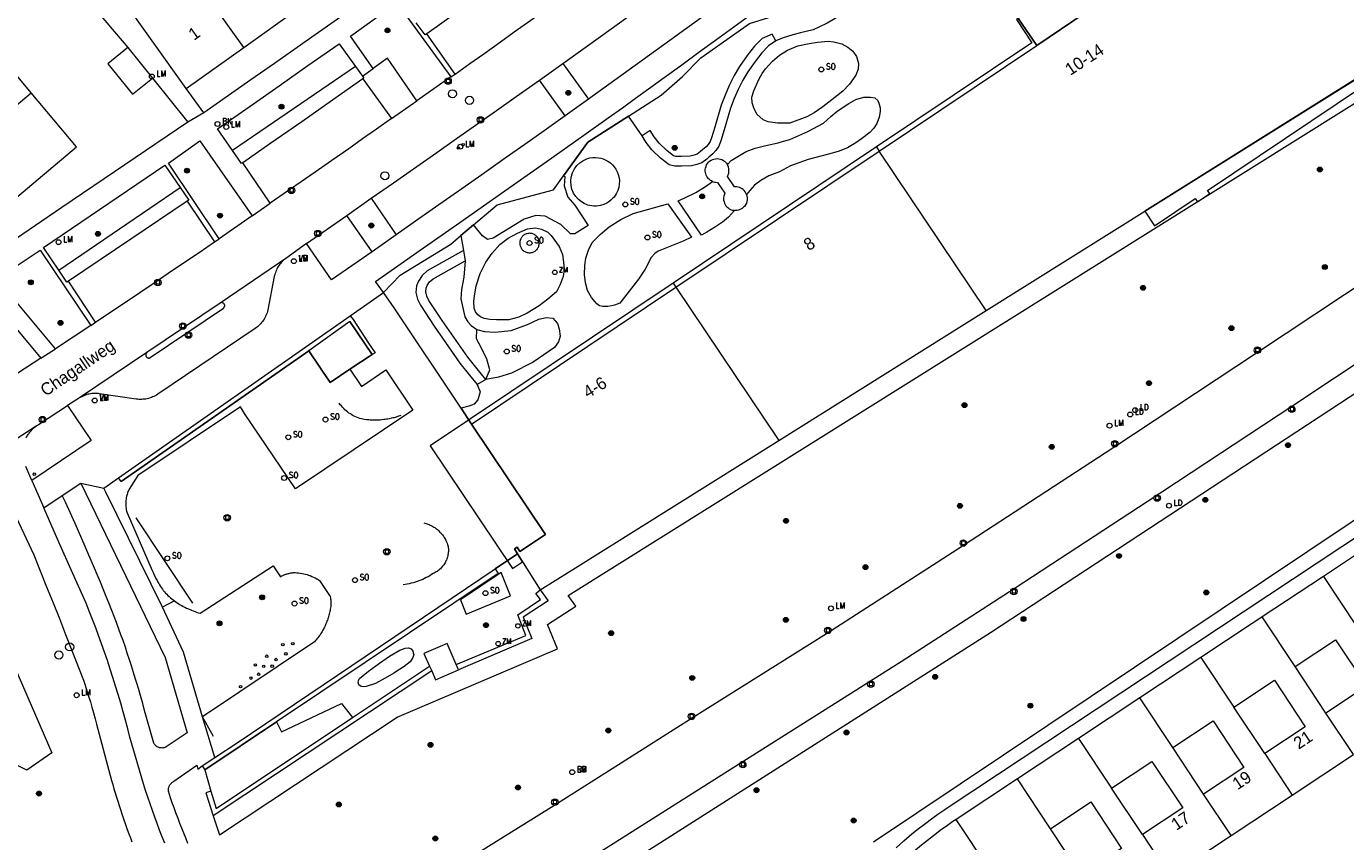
# Model space of a CAD drawing. Header units: metres. Extents: x 138165 to 154469, y 480134 to 494189.
# Tile 594 of 656: x 146830 to 146965, y 487173 to 487257. Entities that reach past the tile are written whole.
import ezdxf

# ---------------------------------------------------------------- set-up
doc = ezdxf.new("R2010")
doc.units = ezdxf.units.M
doc.header["$LTSCALE"] = 0.001
doc.header["$MEASUREMENT"] = 0
for name, color, linetype, lineweight in [('Level 5', 7, 'Continuous', 0), ('TOP-L-terrein schutting raster hek leuning', 7, 'Continuous', 0), ('TOP-L-topo objecten punt', 7, 'Continuous', 0), ('TOP-L-topo objecten vlak', 7, 'Continuous', 0), ('TOP-T-topo huisnummering naamgeving', 7, 'Continuous', 0), ('TOP-V-verharding beton', 7, 'Continuous', 0)]:
    doc.layers.add(name, color=color, linetype=linetype, lineweight=lineweight)
doc.styles.add('Style-INTL_ISO', font='INTL_ISO.shx')
doc.styles.add('Style-STANDARD', font='STANDARD.shx')

# ---------------------------------------------------------------- blocks, each defined once
blk = doc.blocks.new('24')
at = {"layer": 'TOP-L-topo objecten punt', "color": 7, "linetype": 'Continuous', "lineweight": 0}
for radius in [0.025, 0.0182, 0.0115, 0.005]:
    blk.add_circle((0, 0), radius, dxfattribs=at)
blk = doc.blocks.new('129')
at = {"layer": 'TOP-L-topo objecten punt', "color": 7, "linetype": 'Continuous', "lineweight": 0}
blk.add_circle((0, 0), 0.025, dxfattribs=at)
at = {"layer": 'TOP-L-topo objecten punt', "color": 7, "linetype": 'Continuous', "lineweight": 0, "style": 'Style-STANDARD'}
blk.add_text('SO', height=0.06, dxfattribs=at).set_placement((0.0483, 0))
blk = doc.blocks.new('304')
at = {"layer": 'TOP-L-topo objecten punt', "color": 7, "linetype": 'Continuous', "lineweight": 0}
blk.add_circle((0, 0), 0.0225, dxfattribs=at)
at = {"layer": 'TOP-L-topo objecten punt', "color": 7, "linetype": 'Continuous', "lineweight": 0, "style": 'Style-STANDARD'}
blk.add_text('ZM', height=0.054, dxfattribs=at).set_placement((0.043, 0))
blk = doc.blocks.new('39')
at = {"layer": 'TOP-L-topo objecten punt', "color": 7, "linetype": 'Continuous', "lineweight": 0}
for p, q in [((0.0175, 0.0175), (-0.0175, 0.0175)), ((-0.0175, 0.0175), (-0.0175, -0.0175)), ((0.0175, 0.0175), (0.0175, -0.0175)), ((0.0175, -0.0175), (-0.0175, -0.0175))]:
    blk.add_line(p, q, dxfattribs=at)
blk.add_circle((0, 0), 0.0332, dxfattribs=at)
blk = doc.blocks.new('121')
at = {"layer": 'TOP-L-topo objecten punt', "color": 7, "linetype": 'Continuous', "lineweight": 0}
blk.add_circle((0, 0), 0.025, dxfattribs=at)
at = {"layer": 'TOP-L-topo objecten punt', "color": 7, "linetype": 'Continuous', "lineweight": 0, "style": 'Style-STANDARD'}
blk.add_text('LD', height=0.06, dxfattribs=at).set_placement((0.0483, 0))
blk = doc.blocks.new('*U13')
at = {"layer": 'Level 5', "color": 7, "linetype": 'Continuous', "lineweight": 0}
blk.add_circle((0, 0), 0.0415, dxfattribs=at)
blk = doc.blocks.new('150')
at = {"layer": 'Level 5', "color": 7, "linetype": 'Continuous', "lineweight": 0}
blk.add_blockref('*U13', (0, 0), dxfattribs=at)
blk = doc.blocks.new('72')
at = {"layer": 'TOP-L-topo objecten punt', "color": 7, "linetype": 'Continuous', "lineweight": 0}
blk.add_circle((0, 0), 0.025, dxfattribs=at)
at = {"layer": 'TOP-L-topo objecten punt', "color": 7, "linetype": 'Continuous', "lineweight": 0, "style": 'Style-STANDARD'}
blk.add_text('BK', height=0.06, dxfattribs=at).set_placement((0.0483, 0))
blk = doc.blocks.new('10')
at = {"layer": 'TOP-L-topo objecten punt', "linetype": 'Continuous', "lineweight": 0}
blk.add_circle((0, 0), 0.0125, dxfattribs=at)
blk = doc.blocks.new('16')
at = {"layer": 'TOP-L-topo objecten punt', "color": 7, "linetype": 'Continuous', "lineweight": 0}
blk.add_circle((0, 0), 0.025, dxfattribs=at)
at = {"layer": 'TOP-L-topo objecten punt', "color": 7, "linetype": 'Continuous', "lineweight": 0, "style": 'Style-STANDARD'}
blk.add_text('LM', height=0.06, dxfattribs=at).set_placement((0.0483, 0))
blk = doc.blocks.new('127')
at = {"layer": 'TOP-L-topo objecten punt', "color": 7, "linetype": 'Continuous', "lineweight": 0}
blk.add_circle((0, 0), 0.025, dxfattribs=at)
at = {"layer": 'TOP-L-topo objecten punt', "color": 7, "linetype": 'Continuous', "lineweight": 0, "style": 'Style-STANDARD'}
blk.add_text('RB', height=0.06, dxfattribs=at).set_placement((0.0483, 0))
blk = doc.blocks.new('14')
at = {"layer": 'TOP-L-topo objecten punt', "color": 7, "linetype": 'Continuous', "lineweight": 0}
blk.add_circle((0, 0), 0.025, dxfattribs=at)
at = {"layer": 'TOP-L-topo objecten punt', "color": 7, "linetype": 'Continuous', "lineweight": 0, "style": 'Style-STANDARD'}
blk.add_text('VB', height=0.06, dxfattribs=at).set_placement((0.0483, 0))

msp = doc.modelspace()

# ---------------------------------------------------------------- linework, layer by layer
at = {"layer": 'TOP-L-terrein schutting raster hek leuning', "flags": 128}
for points in [[(146928.33, 487261.88), (146933.18, 487254.74)], [(146875.45, 487216.05), (146874.37, 487217.67), (146867.54, 487227.93), (146866.44, 487229.5), (146868.15, 487231.28), (146873.33, 487234.46), (146874.35, 487235.33), (146875.63, 487236.41), (146878.06, 487238.47), (146883.8, 487240.01), (146884.84, 487241.44), (146887.33, 487244.89), (146891.49, 487247.54), (146894.83, 487249.68), (146897.01, 487251.6), (146898.86, 487253.5), (146903.85, 487257.01)], [(146863.01, 487226.56), (146865.28, 487223.18), (146863.02, 487221.66), (146860.99, 487220.3), (146858.82, 487223.54)], [(146839.64, 487210.19), (146858.82, 487223.54)], [(146849.09, 487184.13), (146847.96, 487186.15), (146846, 487192.74), (146843.86, 487197.36), (146838.09, 487209.11)], [(146841.15, 487206.47), (146846.93, 487197.75)], [(146870.57, 487205.96), (146870.68, 487205.93), (146870.79, 487205.9), (146870.89, 487205.87), (146870.99, 487205.83), (146871.1, 487205.78), (146871.21, 487205.74), (146871.31, 487205.69), (146871.4, 487205.64), (146871.5, 487205.59), (146871.58, 487205.53), (146871.68, 487205.47), (146871.78, 487205.4), (146871.86, 487205.34), (146871.95, 487205.27), (146872.03, 487205.2), (146872.11, 487205.13), (146872.18, 487205.06), (146872.26, 487204.98), (146872.32, 487204.91), (146872.4, 487204.82), (146872.46, 487204.74), (146872.53, 487204.65), (146872.6, 487204.55), (146872.66, 487204.46), (146872.72, 487204.36), (146872.77, 487204.27), (146872.82, 487204.17), (146872.86, 487204.08), (146872.91, 487203.97), (146872.95, 487203.87), (146872.99, 487203.76), (146873.02, 487203.66), (146873.04, 487203.56), (146873.05, 487203.45), (146873.07, 487203.35), (146873.07, 487203.23), (146873.07, 487203.12), (146873.07, 487203.02), (146873.06, 487202.92), (146873.05, 487202.8), (146873.03, 487202.69), (146873.01, 487202.58), (146872.98, 487202.46), (146872.95, 487202.37), (146872.92, 487202.27), (146872.87, 487202.16), (146872.83, 487202.07), (146872.78, 487201.97), (146872.73, 487201.88), (146872.68, 487201.78), (146872.61, 487201.68), (146872.55, 487201.6), (146872.49, 487201.52), (146872.42, 487201.43), (146872.34, 487201.35), (146872.26, 487201.27), (146872.17, 487201.19), (146872.09, 487201.12), (146872, 487201.05), (146871.92, 487201), (146871.83, 487200.94), (146871.73, 487200.88), (146871.63, 487200.83), (146871.53, 487200.78), (146871.36, 487200.67), (146871.19, 487200.56), (146871.01, 487200.46), (146870.82, 487200.36), (146870.64, 487200.26), (146870.45, 487200.17), (146870.26, 487200.09), (146870.06, 487200.02), (146869.87, 487199.95), (146869.67, 487199.89), (146869.47, 487199.83), (146869.27, 487199.78), (146869.06, 487199.73), (146868.86, 487199.69), (146868.65, 487199.66), (146868.45, 487199.64)], [(146880.14, 487202.81), (146877.86, 487201.27), (146878.16, 487200.8), (146855.51, 487185.62), (146848.18, 487180.7), (146848.82, 487178.52), (146849.35, 487176.76), (146863.29, 487186.05), (146871.16, 487191.31)], [(146873.88, 487191.49), (146881, 487194.43), (146880.16, 487196.55), (146882.47, 487198.13), (146882, 487198.73), (146882.45, 487199.12)]]:
    msp.add_lwpolyline(points, dxfattribs=at)
at = {"layer": 'TOP-L-topo objecten vlak', "flags": 128}
for points in [[(146934.64, 487311.4), (146929.83, 487307.66), (146926.7, 487305.24), (146923.84, 487303.05), (146920.62, 487300.58), (146917.76, 487298.39), (146915.18, 487296.43), (146912.71, 487294.56), (146907.77, 487290.81), (146902.82, 487287.07), (146900.34, 487285.2), (146897.36, 487282.96), (146893.42, 487280.03), (146867.95, 487261.85), (146865.4, 487260.04), (146863, 487258.35), (146858.19, 487254.96), (146855.31, 487252.93), (146852.9, 487251.24), (146848.09, 487247.87)], [(146973.57, 487297.01), (146936.01, 487261.28), (146938.15, 487258.08), (146933.18, 487254.74)], [(146891.49, 487247.54), (146894.83, 487249.68), (146897.01, 487251.6), (146898.86, 487253.5), (146903.85, 487257.01), (146906.81, 487257.91), (146909.42, 487258.94), (146911.93, 487260.11), (146914.44, 487261.78), (146916.61, 487263.85), (146918.55, 487266.17), (146922.06, 487271.08)], [(146849.05, 487176.03), (146849.69, 487174.06), (146867.85, 487186.09), (146884.22, 487193.08), (146883.19, 487195.56), (146886.11, 487197.43), (146885.31, 487198.55), (146994.63, 487267.03)], [(146852.17, 487254.55), (146845.38, 487264.08)], [(146883.13, 487264.69), (146870.86, 487255.95)], [(146921.91, 487263.66), (146919.63, 487263.83), (146918.54, 487263.72), (146917.64, 487263.35), (146916.96, 487262.89), (146916.22, 487262.19), (146915.69, 487261.45), (146915.32, 487260.78), (146914.42, 487259.15), (146913.81, 487258.36), (146913.33, 487258), (146912.42, 487257.41), (146911.79, 487257.05), (146910.93, 487256.63), (146910.35, 487256.36), (146909.06, 487256.05), (146908.28, 487255.84), (146907.29, 487255.53), (146906.52, 487255.25)], [(146904.55, 487261.71), (146895.7, 487255.26), (146887.4, 487249.27)], [(146933.18, 487254.74), (146928.33, 487261.88)], [(146846.3, 487250.37), (146839.51, 487259.9)], [(146873.76, 487251.84), (146875.27, 487252.91), (146876.69, 487253.92), (146878.39, 487255.13), (146879.81, 487256.15), (146881.5, 487257.36), (146882.92, 487258.38), (146884.33, 487259.4), (146886.02, 487260.62)], [(146917.1, 487243.97), (146933.18, 487254.74), (146938.15, 487258.08), (146936.29, 487260.86), (146931.12, 487257.4), (146932.7, 487255.04), (146916.82, 487244.4)], [(146928.03, 487227.67), (146949.52, 487241.13), (146979.39, 487259.84)], [(146836.63, 487258.94), (146837.2, 487258.24), (146839.75, 487255.25), (146840.32, 487254.55)], [(146852.17, 487254.55), (146857.79, 487258.56)], [(146865.4, 487252.42), (146863.07, 487255.7), (146867.8, 487259.11), (146873.31, 487251.55)], [(146866.44, 487229.5), (146865.64, 487230.63), (146870.2, 487233.83), (146874.26, 487236.68), (146878.83, 487239.89), (146883.05, 487242.87), (146886.92, 487245.6), (146889.4, 487247.35), (146890.85, 487248.4), (146892.19, 487249.36), (146893.52, 487250.32), (146895.12, 487251.48), (146896.93, 487252.79), (146898.8, 487254.16), (146900.36, 487255.3), (146902.24, 487256.67), (146904.11, 487258.04)], [(146870.86, 487255.95), (146870.69, 487255.84), (146869.78, 487257.09)], [(146884.78, 487252.92), (146886.82, 487254.38), (146888.85, 487255.85), (146891.17, 487257.53), (146892.15, 487258.24)], [(146873.76, 487251.84), (146870.86, 487255.95)], [(146906.52, 487255.25), (146906.17, 487255.9), (146905.14, 487255.47), (146904.36, 487254.68), (146903.6, 487253.72), (146902.83, 487252.6), (146902.28, 487251.69), (146901.76, 487250.68), (146901.34, 487249.69), (146900.96, 487248.66), (146900.3, 487246.42), (146899.96, 487245.33), (146899.82, 487244.94), (146899.61, 487244.64), (146899.4, 487244.4), (146899.03, 487244.08), (146898.85, 487243.92), (146898.49, 487243.66), (146898.18, 487243.54), (146897.78, 487243.46), (146896.86, 487243.41), (146896.32, 487243.42), (146896.06, 487243.47), (146895.42, 487243.98), (146894.61, 487244.77), (146894.1, 487245.42), (146893.69, 487246.06), (146892.86, 487245.51)], [(146830.45, 487249.92), (146826.02, 487255.2)], [(146840.32, 487254.55), (146838.27, 487252.89), (146840.81, 487249.77), (146842.86, 487251.43)], [(146840.32, 487254.55), (146842.86, 487251.43)], [(146846.3, 487250.37), (146852.17, 487254.55)], [(146851.03, 487244.04), (146849.5, 487246.23), (146852.82, 487248.56), (146855.77, 487250.63), (146858.73, 487252.7), (146861.93, 487254.92), (146863.59, 487252.6)], [(147016.63, 487255.15), (147000.79, 487245.42), (146997.24, 487243.19), (146972.24, 487226.49), (146959.36, 487217.94), (146944.46, 487208.1), (146930.97, 487199.28), (146919.35, 487191.76), (146901.33, 487180.36), (146888.5, 487172.27), (146881.4, 487167.83), (146870.95, 487161.31), (146870.98, 487161.25)], [(146906.52, 487255.25), (146905.79, 487254.71), (146905.11, 487254.02), (146904.41, 487253.13), (146903.67, 487252.06), (146903.15, 487251.2), (146902.67, 487250.26), (146902.27, 487249.33), (146901.91, 487248.34), (146901.26, 487246.13), (146900.91, 487245.01), (146900.71, 487244.48), (146900.41, 487244.03), (146900.11, 487243.68), (146899.69, 487243.34), (146899.49, 487243.14), (146898.97, 487242.77), (146898.47, 487242.58), (146897.91, 487242.46), (146896.88, 487242.41), (146896.21, 487242.42), (146895.62, 487242.55), (146894.76, 487243.24), (146893.87, 487244.1), (146893.28, 487244.84), (146892.86, 487245.51)], [(146904.6, 487247.75), (146904.28, 487248.37), (146904.1, 487248.91), (146904.07, 487249.49), (146904.27, 487250.12), (146904.78, 487251.28), (146905.13, 487251.9), (146905.49, 487252.36), (146906.2, 487253.15), (146906.92, 487253.78), (146907.73, 487254.27), (146908.78, 487254.73), (146909.94, 487254.97), (146910.8, 487255.1), (146911.87, 487255.19), (146912.47, 487255.13), (146913.26, 487254.93), (146913.89, 487254.58), (146914.39, 487254.18), (146914.76, 487253.64), (146914.96, 487252.9), (146914.95, 487252.33), (146914.69, 487251.71), (146914.06, 487250.79), (146913.37, 487250.1), (146912.55, 487249.43), (146911.32, 487248.48), (146910.44, 487247.89), (146909.69, 487247.48), (146907.95, 487246.83), (146906.7, 487246.82), (146905.76, 487246.95), (146905.22, 487247.16), (146904.6, 487247.75)], [(146917.1, 487243.97), (146933.18, 487254.74)], [(146971.4, 487254.85), (146949.52, 487241.13), (146944.23, 487237.83), (146945.23, 487236.33), (146949.39, 487239.12), (146949.61, 487238.78), (146950.86, 487239.62), (146950.63, 487239.95), (146971.85, 487254.18), (146971.4, 487254.85)], [(146869.86, 487249.11), (146866.87, 487253.45), (146865.4, 487252.42)], [(146863.59, 487252.6), (146851.03, 487244.04)], [(146863.59, 487252.6), (146864.3, 487251.63)], [(146864.3, 487251.63), (146865.4, 487252.42)], [(146873.31, 487251.55), (146873.76, 487251.84)], [(146882.38, 487251.22), (146884.78, 487252.92)], [(146884.78, 487252.92), (146887.4, 487249.27)], [(146842.86, 487251.43), (146846.47, 487246.92)], [(146848.09, 487247.87), (146846.3, 487250.37)], [(146864.35, 487251.36), (146861.22, 487249.16), (146858.09, 487246.96), (146854.95, 487244.77), (146852.06, 487242.76)], [(146864.3, 487251.63), (146864.45, 487251.43), (146864.35, 487251.36)], [(146864.35, 487251.36), (146867.25, 487247.28)], [(146865.2, 487239.15), (146867.48, 487240.73), (146869.51, 487242.16), (146871.89, 487243.82), (146873.92, 487245.25), (146875.95, 487246.68), (146877.98, 487248.11), (146880.01, 487249.54), (146882.38, 487251.22)], [(146873.31, 487251.55), (146869.86, 487249.11)], [(146884.99, 487247.56), (146882.38, 487251.22)], [(146821.49, 487242.4), (146826.12, 487236.88), (146835.08, 487244.39), (146830.45, 487249.92)], [(146821.49, 487242.4), (146830.45, 487249.92)], [(146867.25, 487247.28), (146869.86, 487249.11)], [(146887.4, 487249.27), (146884.99, 487247.56)], [(146901.58, 487242.59), (146901.97, 487243), (146902.65, 487243.42), (146903.49, 487243.92), (146904.41, 487244.27), (146905.51, 487244.52), (146906.76, 487244.81), (146907.32, 487244.99), (146907.96, 487245.15), (146909.81, 487245.97), (146911.4, 487246.81), (146912.15, 487247.5), (146912.79, 487248.03), (146913.98, 487248.83), (146914.72, 487249.22), (146915.53, 487249.46), (146916.19, 487249.49), (146916.65, 487249.42), (146916.96, 487249.13), (146917.1, 487248.75), (146917.18, 487248.37), (146917.18, 487248.01), (146917.08, 487247.44), (146916.85, 487246.8), (146916.54, 487246.32), (146916.13, 487245.87), (146915.3, 487245.2), (146914.72, 487244.79), (146913.85, 487244.28), (146912.9, 487243.93), (146911.92, 487243.64), (146909.84, 487243.09), (146908.03, 487242.45), (146906.89, 487241.85), (146905.8, 487241.45), (146904.99, 487240.95), (146904.35, 487240.49), (146903.87, 487239.94), (146903.54, 487239.51)], [(146848.09, 487247.87), (146846.47, 487246.92)], [(146846.47, 487246.92), (146833.59, 487238.18), (146825.46, 487232.66)], [(146867.25, 487247.28), (146865.74, 487246.21), (146864.31, 487245.21), (146862.89, 487244.21), (146861.17, 487243.01), (146859.46, 487241.82), (146858.03, 487240.82), (146856.31, 487239.63), (146854.88, 487238.64)], [(146884.99, 487247.56), (146882.86, 487246.04), (146880.87, 487244.64), (146878.88, 487243.23), (146876.49, 487241.55), (146874.1, 487239.87), (146872.11, 487238.47), (146869.72, 487236.79), (146867.73, 487235.4)], [(146891.49, 487247.54), (146887.33, 487244.89), (146884.84, 487241.44)], [(146892.86, 487245.51), (146891.49, 487247.54)], [(146849.66, 487234.98), (146844.47, 487242.74), (146847.69, 487245.01), (146853.04, 487237.34)], [(146852.06, 487242.76), (146851.95, 487242.7), (146851.03, 487244.04)], [(146916.82, 487244.4), (146896.05, 487230.47)], [(146896.33, 487230.05), (146917.1, 487243.97)], [(146896.33, 487230.05), (146917.1, 487243.97)], [(146916.82, 487244.4), (146917.1, 487243.97)], [(146928.03, 487227.67), (146917.1, 487243.97)], [(146833.26, 487231.79), (146831.7, 487234.1), (146844.12, 487242.52), (146845.66, 487240.24)], [(146854.88, 487238.64), (146852.06, 487242.76)], [(146888.4, 487238.36), (146888.2, 487238.34), (146887.94, 487238.34), (146887.73, 487238.36), (146887.33, 487238.45), (146886.95, 487238.6), (146886.66, 487238.77), (146886.36, 487239.01), (146886.09, 487239.31), (146885.86, 487239.66), (146885.69, 487240.07), (146885.61, 487240.43), (146885.58, 487240.9), (146885.62, 487241.29), (146885.75, 487241.74), (146885.96, 487242.15), (146886.21, 487242.48), (146886.49, 487242.75), (146886.81, 487242.97), (146887.03, 487243.08), (146887.3, 487243.19), (146887.54, 487243.26), (146887.85, 487243.3), (146888.12, 487243.31), (146888.41, 487243.29), (146888.65, 487243.24), (146888.89, 487243.17), (146889.11, 487243.08), (146889.36, 487242.94), (146889.63, 487242.76), (146889.85, 487242.55), (146890.02, 487242.35), (146890.18, 487242.12), (146890.33, 487241.85), (146890.43, 487241.57), (146890.51, 487241.24), (146890.55, 487240.92), (146890.54, 487240.57), (146890.48, 487240.24), (146890.39, 487239.94), (146890.23, 487239.6), (146890, 487239.26), (146889.85, 487239.1), (146889.67, 487238.93), (146889.48, 487238.78), (146889.25, 487238.64), (146888.96, 487238.51), (146888.63, 487238.4), (146888.4, 487238.36)], [(146900.05, 487240.86), (146899.95, 487240.91), (146899.86, 487240.97), (146899.74, 487241.06), (146899.65, 487241.14), (146899.57, 487241.24), (146899.49, 487241.36), (146899.42, 487241.49), (146899.37, 487241.63), (146899.34, 487241.77), (146899.32, 487241.91), (146899.32, 487242.07), (146899.35, 487242.23), (146899.4, 487242.4), (146899.46, 487242.55), (146899.56, 487242.7), (146899.66, 487242.82), (146899.77, 487242.92), (146899.92, 487243.02), (146900.09, 487243.1), (146900.2, 487243.14), (146900.38, 487243.18), (146900.55, 487243.19), (146900.71, 487243.17), (146900.86, 487243.14), (146901.01, 487243.09), (146901.17, 487243.01), (146901.29, 487242.92), (146901.39, 487242.83), (146901.48, 487242.73), (146901.58, 487242.59)], [(146903.54, 487239.51), (146903.47, 487239.67), (146903.39, 487239.81), (146903.28, 487239.93), (146903.19, 487240.02), (146903.08, 487240.11), (146902.96, 487240.17), (146902.81, 487240.24), (146902.68, 487240.28), (146902.55, 487240.3), (146902.42, 487240.31), (146902.32, 487240.31), (146901.58, 487241.37), (146901.63, 487241.47), (146901.68, 487241.6), (146901.72, 487241.72), (146901.74, 487241.89), (146901.74, 487242.03), (146901.73, 487242.18), (146901.69, 487242.32), (146901.63, 487242.48), (146901.58, 487242.59)], [(146875.63, 487236.41), (146878.06, 487238.47), (146883.8, 487240.01), (146884.84, 487241.44)], [(146884.84, 487241.44), (146884.97, 487241.37), (146884.9, 487240.4), (146885.29, 487239.25), (146885.98, 487238.43), (146887.35, 487236.35), (146886.01, 487235.52), (146885.54, 487235.52), (146884.58, 487236.47), (146882.97, 487237.31), (146882.01, 487237.39), (146880.83, 487237), (146877.66, 487235.05), (146877.07, 487234.94), (146876.55, 487235.31), (146875.63, 487236.41)], [(146833.26, 487231.79), (146845.66, 487240.24)], [(146845.66, 487240.24), (146846.54, 487238.95), (146846.37, 487238.83)], [(146902.32, 487237.89), (146901.7, 487237.2), (146901.09, 487236.7), (146900.35, 487236.21), (146899.49, 487235.67), (146898.95, 487235.38), (146896.56, 487238.87), (146897.22, 487239.18), (146898.34, 487239.74), (146899.35, 487240.33), (146900.05, 487240.86)], [(146900.05, 487240.86), (146900.15, 487240.83), (146900.26, 487240.79), (146900.4, 487240.77), (146900.57, 487240.76), (146901.33, 487239.66), (146901.28, 487239.56), (146901.24, 487239.46), (146901.21, 487239.34), (146901.2, 487239.22), (146901.19, 487239.09), (146901.2, 487238.93), (146901.24, 487238.77), (146901.28, 487238.64), (146901.34, 487238.51), (146901.43, 487238.37), (146901.52, 487238.27), (146901.62, 487238.18), (146901.76, 487238.07), (146901.9, 487238), (146902.07, 487237.93), (146902.2, 487237.91), (146902.32, 487237.89)], [(146846.37, 487238.83), (146840.64, 487234.96), (146834.26, 487230.66)], [(146846.37, 487238.83), (146849.17, 487234.68)], [(146853.04, 487237.34), (146854.88, 487238.64)], [(146862.71, 487237.38), (146865.2, 487239.15)], [(146865.2, 487239.15), (146867.73, 487235.4)], [(146897.91, 487235.15), (146897.07, 487234.76), (146894.5, 487233.72), (146894.17, 487233.48), (146893.81, 487233.1), (146893.17, 487231.9), (146892.49, 487230.88), (146890.59, 487228.43), (146890.05, 487228.2), (146889.75, 487228.13), (146889.37, 487228.09), (146888.84, 487228.07), (146888.51, 487228.13), (146888.24, 487228.34), (146888.07, 487228.55), (146887.68, 487228.99), (146887.3, 487229.72), (146887.08, 487230.48), (146886.98, 487231.36), (146887.01, 487232.26), (146887.11, 487233.02), (146887.39, 487233.83), (146887.77, 487234.61), (146888.59, 487235.44), (146889.5, 487236.23), (146890.69, 487236.97), (146891.95, 487237.57), (146895.49, 487238.56), (146897.91, 487235.15)], [(146903.54, 487239.51), (146903.58, 487239.37), (146903.61, 487239.18), (146903.61, 487238.99), (146903.58, 487238.8), (146903.53, 487238.65), (146903.44, 487238.48), (146903.32, 487238.31), (146903.24, 487238.22), (146903.09, 487238.11), (146902.97, 487238.03), (146902.85, 487237.98), (146902.73, 487237.93), (146902.58, 487237.9), (146902.45, 487237.89), (146902.32, 487237.89)], [(147014.22, 487238.73), (146916.52, 487173.33)], [(146853.04, 487237.34), (146849.66, 487234.98)], [(146858.59, 487234.5), (146862.71, 487237.38)], [(146865.29, 487233.68), (146862.71, 487237.38)], [(146875.63, 487236.41), (146874.35, 487235.33)], [(146884.11, 487229.59), (146883.24, 487228.83), (146882.35, 487228.13), (146881.11, 487227.39), (146880.27, 487226.97), (146879.24, 487226.7), (146878, 487226.7), (146877.32, 487226.75), (146876.72, 487226.85), (146876.36, 487227.02), (146876.1, 487227.24), (146875.85, 487227.54), (146875.7, 487227.89), (146875.69, 487228.61), (146875.75, 487229.12), (146875.93, 487230.19), (146876.32, 487231.45), (146876.91, 487232.6), (146877.55, 487233.54), (146878.33, 487234.43), (146879.19, 487235.05), (146880.12, 487235.57), (146881.17, 487236.01), (146881.98, 487236.11), (146882.6, 487235.97), (146883.24, 487235.67), (146883.56, 487235.35), (146884.38, 487234.21), (146884.74, 487233.4), (146884.84, 487232.6), (146884.89, 487231.86), (146884.79, 487231.15), (146884.5, 487230.31), (146884.11, 487229.59)], [(146881.86, 487235.43), (146881.78, 487235.47), (146881.7, 487235.5), (146881.62, 487235.53), (146881.53, 487235.54), (146881.45, 487235.55), (146881.36, 487235.56), (146881.27, 487235.55), (146881.19, 487235.54), (146881.1, 487235.52), (146881.02, 487235.49), (146880.94, 487235.46), (146880.86, 487235.42), (146880.79, 487235.37), (146880.72, 487235.32), (146880.66, 487235.26), (146880.6, 487235.2), (146880.54, 487235.13), (146880.5, 487235.06), (146880.46, 487234.98), (146880.42, 487234.9), (146880.4, 487234.81), (146880.38, 487234.73), (146880.37, 487234.64), (146880.36, 487234.56), (146880.37, 487234.47), (146880.38, 487234.38), (146880.4, 487234.3), (146880.43, 487234.22), (146880.46, 487234.14), (146880.5, 487234.06), (146880.55, 487233.98), (146880.6, 487233.92), (146880.66, 487233.85), (146880.73, 487233.79), (146880.8, 487233.74), (146880.87, 487233.7), (146880.95, 487233.66), (146881.03, 487233.62), (146881.11, 487233.6), (146881.2, 487233.58), (146881.28, 487233.57), (146881.37, 487233.56), (146881.46, 487233.57), (146881.54, 487233.58), (146881.63, 487233.6), (146881.71, 487233.63), (146881.79, 487233.66), (146881.87, 487233.7), (146881.94, 487233.75), (146882.01, 487233.8), (146882.08, 487233.86), (146882.13, 487233.92), (146882.19, 487233.99), (146882.23, 487234.07), (146882.27, 487234.14), (146882.31, 487234.22), (146882.33, 487234.31), (146882.35, 487234.39), (146882.36, 487234.48), (146882.37, 487234.57), (146882.36, 487234.65), (146882.35, 487234.74), (146882.33, 487234.82), (146882.3, 487234.91), (146882.27, 487234.99), (146882.23, 487235.06), (146882.18, 487235.14), (146882.13, 487235.21), (146882.07, 487235.27), (146882, 487235.33), (146881.93, 487235.38), (146881.86, 487235.43)], [(146837.03, 487226.49), (146838.38, 487227.4), (146839.97, 487228.46), (146841.55, 487229.52), (146843.13, 487230.58), (146844.44, 487231.47), (146846.02, 487232.54), (146847.6, 487233.61), (146849.17, 487234.68)], [(146849.17, 487234.68), (146849.66, 487234.98)], [(146858.59, 487234.5), (146856.45, 487232.99)], [(146865.29, 487233.68), (146861.12, 487230.79), (146858.59, 487234.5)], [(146867.73, 487235.4), (146865.29, 487233.68)], [(146866.44, 487229.5), (146868.15, 487231.28), (146873.33, 487234.46), (146874.35, 487235.33)], [(146874.35, 487235.33), (146874.61, 487233.81)], [(146832.92, 487223.76), (146826.95, 487230.91), (146831.37, 487233.85), (146836.53, 487226.15)], [(146856.45, 487232.99), (146856.34, 487232.91), (146856.24, 487232.82), (146856.13, 487232.72), (146856.04, 487232.61), (146855.94, 487232.51), (146855.86, 487232.39), (146855.78, 487232.29), (146855.7, 487232.17), (146855.63, 487232.05), (146855.56, 487231.92), (146855.5, 487231.79), (146855.45, 487231.66), (146855.4, 487231.53), (146855.35, 487231.39), (146855.32, 487231.26), (146855.29, 487231.13), (146854.64, 487227.73), (146854.59, 487227.58), (146854.55, 487227.44), (146854.5, 487227.3), (146854.44, 487227.17), (146854.38, 487227.04), (146854.31, 487226.91), (146854.24, 487226.78), (146854.16, 487226.66), (146854.08, 487226.54), (146853.99, 487226.43), (146853.88, 487226.31), (146853.78, 487226.2), (146853.68, 487226.1), (146853.57, 487226.01), (146853.46, 487225.92), (146853.34, 487225.83), (146843.38, 487219.1), (146843.25, 487219.02), (146843.12, 487218.95), (146842.99, 487218.88), (146842.86, 487218.83), (146842.73, 487218.77), (146842.59, 487218.73), (146842.45, 487218.68), (146842.31, 487218.65), (146842.17, 487218.62), (146842.03, 487218.6), (146841.89, 487218.59), (146841.74, 487218.58), (146841.6, 487218.58), (146841.45, 487218.58), (146841.31, 487218.59), (146841.17, 487218.61), (146837.43, 487219.16), (146837.31, 487219.17), (146837.17, 487219.19), (146837.05, 487219.19), (146836.91, 487219.19), (146836.79, 487219.19), (146836.65, 487219.18), (146836.52, 487219.16), (146836.38, 487219.13), (146836.25, 487219.1), (146836.12, 487219.07), (146836, 487219.03), (146835.88, 487218.98), (146835.75, 487218.92), (146835.63, 487218.86), (146835.52, 487218.8), (146835.4, 487218.73)], [(146856.45, 487232.99), (146849.77, 487228.42)], [(146874.61, 487233.81), (146870.92, 487231.72), (146870.39, 487231.24), (146870.01, 487230.68), (146869.83, 487230.18), (146869.74, 487229.51), (146869.91, 487228.81), (146870.21, 487228.2), (146871.62, 487226.08), (146874.25, 487222.3), (146875.24, 487221.07), (146876.03, 487220.11)], [(146874.61, 487233.81), (146874.8, 487232.76)], [(146834.26, 487230.66), (146834.08, 487230.56), (146833.26, 487231.79)], [(146876.91, 487220.62), (146876.02, 487221.7), (146875.05, 487222.9), (146872.45, 487226.65), (146871.08, 487228.7), (146870.86, 487229.15), (146870.76, 487229.56), (146870.81, 487229.94), (146870.91, 487230.23), (146871.15, 487230.59), (146871.51, 487230.91), (146874.8, 487232.76)], [(146874.8, 487232.76), (146874.65, 487231.08), (146874.41, 487229.82), (146874.33, 487228.85), (146874.56, 487227.95), (146874.76, 487227.03), (146875.05, 487226.5), (146875.4, 487226.14), (146875.98, 487225.74)], [(146837.03, 487226.49), (146834.26, 487230.66)], [(146967.67, 487231.28), (146955.63, 487223.29), (146941.08, 487213.68), (146925.6, 487203.58), (146911.71, 487194.62), (146897.82, 487185.88), (146883.85, 487177.05), (146872.59, 487170.02), (146867.15, 487166.63)], [(146896.05, 487230.47), (146871.21, 487213.83), (146879.62, 487201.28), (146880.66, 487201.98), (146880.14, 487202.81), (146879.82, 487203.32), (146880.09, 487203.48), (146880.38, 487203.02), (146883, 487204.78), (146875.45, 487216.05), (146896.33, 487230.05)], [(146896.05, 487230.47), (146896.33, 487230.05)], [(146818.66, 487225.43), (146825.47, 487229.9), (146831.45, 487222.78)], [(146863.05, 487227.12), (146866.44, 487229.5)], [(146874.37, 487217.67), (146867.54, 487227.93), (146866.44, 487229.5)], [(146875.45, 487216.05), (146896.33, 487230.05)], [(146896.33, 487230.05), (146906.83, 487214.39)], [(146842.28, 487223.37), (146842.26, 487223.35), (146842.24, 487223.33), (146842.22, 487223.31), (146842.2, 487223.28), (146842.19, 487223.26), (146842.17, 487223.23), (146842.17, 487223.2), (146842.16, 487223.17), (146842.15, 487223.15), (146842.15, 487223.11), (146842.15, 487223.09), (146842.16, 487223.06), (146842.17, 487223.03), (146842.17, 487223), (146842.19, 487222.98), (146842.2, 487222.95), (146842.22, 487222.93), (146842.24, 487222.91), (146842.26, 487222.89), (146842.28, 487222.87), (146842.31, 487222.85), (146842.33, 487222.84), (146842.36, 487222.83), (146842.39, 487222.82), (146842.42, 487222.81), (146842.45, 487222.81), (146842.47, 487222.81), (146842.5, 487222.81), (146842.53, 487222.82), (146842.56, 487222.83), (146842.59, 487222.84), (146842.61, 487222.85), (146850.1, 487227.92), (146850.12, 487227.94), (146850.14, 487227.96), (146850.16, 487227.98), (146850.18, 487228), (146850.19, 487228.03), (146850.2, 487228.06), (146850.21, 487228.08), (146850.22, 487228.11), (146850.22, 487228.14), (146850.23, 487228.17), (146850.22, 487228.2), (146850.22, 487228.23), (146850.21, 487228.26), (146850.2, 487228.29), (146850.19, 487228.31), (146850.17, 487228.33), (146850.16, 487228.36), (146850.14, 487228.38), (146850.11, 487228.4), (146850.09, 487228.42), (146850.07, 487228.43), (146850.04, 487228.44), (146850.02, 487228.45), (146849.99, 487228.46), (146849.96, 487228.47), (146849.93, 487228.47), (146849.9, 487228.47), (146849.87, 487228.46), (146849.84, 487228.46), (146849.81, 487228.45), (146849.79, 487228.44), (146849.77, 487228.42)], [(146849.77, 487228.42), (146842.28, 487223.37)], [(146906.83, 487214.39), (146928.03, 487227.67)], [(146836.53, 487226.15), (146832.92, 487223.76)], [(146836.53, 487226.15), (146837.03, 487226.49)], [(146839.38, 487210.56), (146863.05, 487227.12)], [(146865.28, 487223.18), (146863.01, 487226.56), (146858.82, 487223.54)], [(146863.05, 487227.12), (146863.35, 487226.74), (146864.91, 487224.33), (146865.58, 487223.35), (146865.28, 487223.18)], [(146875.98, 487225.74), (146876.78, 487225.52), (146877.82, 487225.44), (146879.5, 487225.64), (146881.17, 487226.23), (146882.31, 487226.78), (146883.1, 487226.95), (146883.74, 487226.87), (146884.22, 487226.35), (146884.39, 487225.81), (146884.51, 487225.05), (146884.34, 487224.48), (146883.9, 487223.89), (146881.72, 487222.38), (146879.54, 487221.27), (146878.19, 487220.87), (146876.91, 487220.62)], [(146873.28, 487161.18), (146874.85, 487161.26), (146878.64, 487163.02), (146928.46, 487194.75), (146975.99, 487225.96)], [(146876.91, 487220.62), (146877.32, 487221.61), (146877.02, 487222.68), (146876.41, 487223.88), (146875.96, 487224.77), (146875.98, 487225.74)], [(146831.45, 487222.78), (146832.92, 487223.76)], [(146842.28, 487223.37), (146835.4, 487218.73)], [(146858.82, 487223.54), (146839.64, 487210.19), (146839.38, 487210.56)], [(146858.82, 487223.54), (146860.99, 487220.3), (146863.02, 487221.66)], [(146831.45, 487222.78), (146827.51, 487220.25)], [(146863.02, 487221.66), (146865.28, 487223.18)], [(146863.02, 487221.66), (146864.21, 487219.91), (146866.68, 487221.6), (146869.45, 487217.48), (146857.44, 487209.45), (146852.26, 487217.14), (146851.82, 487217.81), (146841.36, 487210.81), (146840.47, 487209.42), (146840.41, 487209.29), (146840.34, 487209.15), (146840.29, 487209), (146840.24, 487208.85), (146840.2, 487208.69), (146840.16, 487208.53), (146840.14, 487208.39), (146840.12, 487208.23), (146840.11, 487208.07), (146840.11, 487207.91), (146840.11, 487207.77), (146840.12, 487207.61), (146840.14, 487207.47), (146840.17, 487207.31), (146840.2, 487207.15), (146840.25, 487207), (146842.81, 487201.1), (146842.87, 487200.96), (146842.93, 487200.83), (146842.98, 487200.71), (146843.05, 487200.56), (146843.12, 487200.44), (146843.19, 487200.29), (146843.32, 487200.06), (146843.4, 487199.9), (146843.48, 487199.76), (146843.57, 487199.61), (146843.66, 487199.47), (146843.75, 487199.33), (146843.85, 487199.19), (146843.95, 487199.06), (146844.07, 487198.91), (146844.18, 487198.78), (146844.3, 487198.66), (146844.42, 487198.54), (146844.54, 487198.42), (146844.68, 487198.29), (146844.81, 487198.18), (146844.94, 487198.08), (146845.08, 487197.98)], [(146876.03, 487220.11), (146876.32, 487219.34), (146876.08, 487218.55), (146875.7, 487218.1), (146875.16, 487217.88), (146874.37, 487217.67)], [(146876.91, 487220.62), (146876.03, 487220.11)], [(146834.15, 487217.97), (146836.59, 487214.38), (146830.52, 487210.3)], [(146830.95, 487215.85), (146831.03, 487215.9), (146831.11, 487215.96), (146831.19, 487216.01), (146834.15, 487217.97)], [(146835.4, 487218.73), (146834.15, 487217.97)], [(146874.37, 487217.67), (146875.45, 487216.05)], [(146830.95, 487215.85), (146823.59, 487211.07)], [(146829.93, 487214.64), (146829.98, 487214.73), (146830.03, 487214.81), (146830.08, 487214.9), (146830.13, 487214.98), (146830.18, 487215.06), (146830.24, 487215.14), (146830.3, 487215.22), (146830.37, 487215.31), (146830.44, 487215.38), (146830.51, 487215.46), (146830.57, 487215.53), (146830.64, 487215.59), (146830.72, 487215.66), (146830.79, 487215.72), (146830.87, 487215.79), (146830.95, 487215.85)], [(146875.45, 487216.05), (146883, 487204.78), (146880.38, 487203.02), (146880.09, 487203.48), (146879.82, 487203.32), (146880.14, 487202.81)], [(146882.45, 487199.12), (146885.51, 487201.04), (146906.83, 487214.39)], [(146830.52, 487210.3), (146829.89, 487211.73)], [(146830.52, 487210.3), (146831.75, 487207.49)], [(146835.51, 487210.03), (146844.14, 487192.2), (146846.4, 487184.51), (146844.14, 487182.99), (146844.05, 487182.97), (146843.97, 487182.96), (146843.89, 487182.95), (146843.81, 487182.94), (146843.72, 487182.95), (146843.64, 487182.96), (146843.55, 487182.98), (146843.48, 487183.01), (146843.41, 487183.04), (146843.33, 487183.08), (146843.26, 487183.12), (146843.19, 487183.18), (146843.13, 487183.24), (146843.08, 487183.29), (146843.03, 487183.36), (146842.98, 487183.43), (146842.03, 487186.78), (146841.85, 487187.48), (146841.67, 487188.09), (146841.48, 487188.78), (146841.3, 487189.38), (146841.09, 487190.07), (146840.91, 487190.68), (146840.69, 487191.36), (146840.5, 487191.96), (146840.27, 487192.65), (146840.07, 487193.24), (146839.83, 487193.92), (146839.62, 487194.52), (146839.41, 487195.11), (146839.16, 487195.79), (146838.94, 487196.38), (146838.7, 487197), (146838.39, 487197.79), (146838.12, 487198.45), (146837.85, 487199.1), (146837.52, 487199.89), (146837.19, 487200.67), (146836.92, 487201.33), (146836.58, 487202.11), (146836.25, 487202.9), (146835.97, 487203.55), (146835.63, 487204.33), (146835.28, 487205.11), (146834.94, 487205.89), (146834.59, 487206.66), (146834.29, 487207.31), (146833.94, 487208.08), (146833.63, 487208.76)], [(146833.63, 487208.76), (146835.51, 487210.03)], [(146835.51, 487210.03), (146837.87, 487209.5)], [(146837.87, 487209.5), (146839.38, 487210.56)], [(146831.75, 487207.49), (146833.63, 487208.76)], [(146843.86, 487197.36), (146838.09, 487209.11), (146837.87, 487209.5)], [(146844.1, 487173.21), (146843.83, 487173.88), (146843.57, 487174.55), (146843.32, 487175.22), (146843.07, 487175.89), (146842.83, 487176.57), (146842.59, 487177.25), (146842.36, 487177.93), (146842.14, 487178.61), (146841.92, 487179.3), (146840.54, 487184.04), (146840.32, 487184.91), (146840.08, 487185.78), (146839.84, 487186.66), (146839.6, 487187.54), (146839.34, 487188.41), (146839.07, 487189.28), (146838.8, 487190.15), (146838.52, 487191.01), (146838.24, 487191.88), (146837.94, 487192.74), (146837.64, 487193.6), (146837.33, 487194.45), (146837.05, 487195.22), (146836.72, 487196.07), (146836.39, 487196.92), (146836.05, 487197.76), (146834.67, 487200.85), (146833.28, 487204), (146831.75, 487207.49)], [(146828.65, 487207.11), (146830.73, 487202.69), (146831.38, 487201.07), (146832.03, 487199.43), (146832.68, 487197.8), (146833.33, 487196.17), (146833.97, 487194.54), (146834.61, 487192.9), (146835.79, 487189.88), (146835.96, 487189.36), (146836.15, 487188.78), (146836.32, 487188.25), (146836.5, 487187.66), (146836.65, 487187.13), (146836.82, 487186.54), (146836.98, 487185.94), (146837.12, 487185.4), (146838.67, 487179.64), (146838.79, 487179.21), (146838.91, 487178.78), (146839.04, 487178.35), (146839.17, 487177.93), (146839.3, 487177.5), (146839.43, 487177.08), (146839.57, 487176.65), (146839.71, 487176.23), (146839.85, 487175.81), (146840.12, 487175.03), (146840.27, 487174.61), (146840.43, 487174.19), (146840.58, 487173.78), (146840.74, 487173.36)], [(146918.81, 487172.74), (146919.62, 487173.46), (146920.44, 487174.16), (146921.08, 487174.67), (146921.72, 487175.17), (146922.58, 487175.81), (146923.08, 487176.17), (146923.79, 487176.66), (146924.14, 487176.89), (146966.87, 487205.2)], [(146968.73, 487204.64), (146967.7, 487203.95), (146962.48, 487200.49)], [(146877.86, 487201.27), (146880.14, 487202.81)], [(146880.14, 487202.81), (146882.45, 487199.12)], [(146845.08, 487197.98), (146845.22, 487197.88), (146845.38, 487197.78), (146845.54, 487197.68), (146845.68, 487197.59), (146845.83, 487197.51), (146845.99, 487197.42), (146846.16, 487197.33), (146846.33, 487197.25), (146846.51, 487197.17), (146846.68, 487197.09), (146846.83, 487197.03), (146847.01, 487196.96), (146847.19, 487196.89), (146847.34, 487196.84), (146847.52, 487196.78), (146847.7, 487196.72), (146855.18, 487201.56), (146855.92, 487200.45), (146855.99, 487200.49), (146856.06, 487200.53), (146856.15, 487200.57), (146856.22, 487200.6), (146856.31, 487200.64), (146856.38, 487200.67), (146856.46, 487200.7), (146856.55, 487200.73), (146856.62, 487200.75), (146856.71, 487200.78), (146856.79, 487200.8), (146856.89, 487200.82), (146856.98, 487200.84), (146857.06, 487200.85), (146857.14, 487200.86), (146857.23, 487200.87), (146857.41, 487200.87), (146857.58, 487200.86), (146857.76, 487200.85), (146857.93, 487200.83), (146858.12, 487200.8), (146858.29, 487200.76), (146858.46, 487200.72), (146858.63, 487200.68), (146858.79, 487200.62), (146858.95, 487200.57), (146859.13, 487200.49), (146859.29, 487200.42), (146859.46, 487200.34), (146859.62, 487200.25), (146859.77, 487200.16), (146859.91, 487200.07), (146861, 487198.43), (146861.02, 487198.31), (146861.04, 487198.2), (146861.05, 487198.09), (146861.06, 487197.98), (146861.06, 487197.87), (146861.07, 487197.74), (146861.07, 487197.63), (146861.07, 487197.52), (146861.05, 487197.4), (146861.03, 487197.26), (146861.01, 487197.14), (146860.98, 487197.01), (146860.96, 487196.89), (146860.93, 487196.76), (146860.9, 487196.62), (146860.87, 487196.51), (146860.84, 487196.4), (146860.8, 487196.26), (146860.76, 487196.15), (146860.71, 487196.02), (146860.67, 487195.91), (146860.62, 487195.78), (146860.57, 487195.65), (146860.52, 487195.55), (146860.47, 487195.44), (146860.41, 487195.31), (146860.36, 487195.21), (146860.3, 487195.09), (146860.24, 487194.98), (146860.17, 487194.86), (146860.1, 487194.74), (146860.04, 487194.65), (146859.96, 487194.53), (146859.89, 487194.43), (146859.81, 487194.32), (146859.73, 487194.21), (146859.64, 487194.1), (146859.57, 487194.01), (146859.5, 487193.92), (146859.4, 487193.81), (146847.96, 487186.15)], [(146849.21, 487181.98), (146851.49, 487183.49), (146877.86, 487201.27)], [(146877.86, 487201.27), (146878.16, 487200.8), (146855.51, 487185.62)], [(146878.46, 487200.9), (146874.31, 487198.1), (146874.88, 487196.63), (146879.41, 487198.49), (146878.46, 487200.9)], [(146962.48, 487200.49), (146956.23, 487196.35)], [(146962.48, 487200.49), (146965.84, 487195.42)], [(146873.88, 487191.49), (146881, 487194.43), (146880.16, 487196.55), (146882.47, 487198.13), (146882, 487198.73), (146882.45, 487199.12)], [(146882.45, 487199.12), (146883.26, 487197.98), (146880.7, 487196.33), (146881.61, 487194.14), (146874.11, 487190.94)], [(146845.08, 487197.98), (146843.86, 487197.36)], [(146820.59, 487195.16), (146823.18, 487197), (146826.2, 487197.06), (146832.55, 487182.44), (146829.99, 487180.67), (146828.43, 487181.47), (146820.33, 487193.08), (146820.59, 487195.16)], [(146847.96, 487186.15), (146846, 487192.74), (146843.86, 487197.36)], [(146956.23, 487196.35), (146955.89, 487196.13), (146955.19, 487195.66), (146949.97, 487192.21)], [(146959.59, 487191.27), (146956.23, 487196.35)], [(146959.59, 487191.27), (146963.72, 487194.01), (146966.87, 487189.26), (146962.74, 487186.52)], [(146869.27, 487193.08), (146869.44, 487192.84), (146869.49, 487192.69), (146869.53, 487192.5), (146869.44, 487192.2), (146869.16, 487191.76), (146868.57, 487191.28), (146867.51, 487190.58), (146866.62, 487190.07), (146865.62, 487189.54), (146864.67, 487189.24), (146864.39, 487189.21), (146864.15, 487189.24), (146863.92, 487189.42), (146863.85, 487189.64), (146863.89, 487189.84), (146864.01, 487190.05), (146864.92, 487190.79), (146866.04, 487191.63), (146867.06, 487192.33), (146868.13, 487192.96), (146868.66, 487193.16), (146869, 487193.17), (146869.27, 487193.08)], [(146873.88, 487191.49), (146872.96, 487193.64), (146870.58, 487192.6), (146871.16, 487191.31)], [(146863.29, 487186.05), (146871.16, 487191.31)], [(146871.16, 487191.31), (146871.37, 487190.82)], [(146874.11, 487190.94), (146873.88, 487191.49)], [(146949.97, 487192.21), (146943.72, 487188.07)], [(146949.97, 487192.21), (146953.34, 487187.13)], [(146962.74, 487186.52), (146959.59, 487191.27)], [(146871.37, 487190.82), (146849.05, 487176.03)], [(146871.37, 487190.82), (146871.75, 487189.92), (146874.11, 487190.94)], [(146953.34, 487187.13), (146957.47, 487189.87), (146960.61, 487185.12), (146956.48, 487182.38)], [(146855.51, 487185.62), (146856.02, 487184.61), (146862.15, 487187.51), (146863.29, 487186.05)], [(146943.72, 487188.07), (146937.47, 487183.92)], [(146947.08, 487182.99), (146943.72, 487188.07)], [(146956.48, 487182.38), (146953.34, 487187.13)], [(146849.21, 487181.98), (146847.96, 487186.15)], [(146848.82, 487178.52), (146849.35, 487176.76), (146863.29, 487186.05)], [(146947.08, 487182.99), (146951.21, 487185.73), (146954.36, 487180.97), (146950.23, 487178.24)], [(146965.55, 487182.27), (146962.74, 487186.52)], [(146848.18, 487180.7), (146855.51, 487185.62)], [(146937.47, 487183.92), (146931.22, 487179.78)], [(146937.47, 487183.92), (146940.83, 487178.85)], [(146950.23, 487178.24), (146947.08, 487182.99)], [(146847.92, 487181.12), (146849.21, 487181.98)], [(146940.83, 487178.85), (146944.96, 487181.58), (146948.11, 487176.83), (146943.98, 487174.09)], [(146956.48, 487182.38), (146959.3, 487178.13)], [(146959.3, 487178.13), (146965.55, 487182.27)], [(146846.47, 487173.17), (146846.27, 487173.67), (146846.04, 487174.24), (146845.84, 487174.74), (146845.64, 487175.24), (146845.45, 487175.75), (146845.23, 487176.33), (146845.05, 487176.83), (146844.87, 487177.34), (146844.69, 487177.87), (146844.47, 487178.53), (146844.47, 487178.6), (146844.47, 487178.68), (146844.48, 487178.75), (146844.49, 487178.83), (146844.51, 487178.9), (146844.53, 487178.97), (146844.56, 487179.04), (146844.59, 487179.11), (146844.63, 487179.18), (146844.67, 487179.24), (146844.71, 487179.3), (146844.77, 487179.36), (146844.82, 487179.41), (146844.89, 487179.46), (146844.95, 487179.5), (146845.02, 487179.54), (146847.39, 487181.19), (146847.49, 487180.79), (146847.92, 487181.12)], [(146847.92, 487181.12), (146848.18, 487180.7)], [(146848.18, 487180.7), (146848.82, 487178.52)], [(146931.22, 487179.78), (146924.96, 487175.64)], [(146934.58, 487174.7), (146931.22, 487179.78)], [(146848.82, 487178.52), (146848.29, 487178.36), (146849.05, 487176.03)], [(146943.98, 487174.09), (146940.83, 487178.85)], [(146953.05, 487173.99), (146950.23, 487178.24)], [(146953.05, 487173.99), (146959.3, 487178.13)], [(146934.58, 487174.7), (146938.71, 487177.44), (146941.86, 487172.69), (146937.73, 487169.95)], [(146924.96, 487175.64), (146924.63, 487175.42), (146923.94, 487174.94), (146923.46, 487174.6), (146922.63, 487173.97), (146922.01, 487173.49), (146921.4, 487173), (146920.6, 487172.33), (146919.82, 487171.63), (146919.25, 487171.1), (146919.08, 487170.94)], [(146928.33, 487170.56), (146924.96, 487175.64)], [(146937.73, 487169.95), (146934.58, 487174.7)], [(146943.98, 487174.09), (146946.8, 487169.84)], [(146946.8, 487169.84), (146953.05, 487173.99)]]:
    msp.add_lwpolyline(points, dxfattribs=at)
at = {"layer": 'TOP-V-verharding beton', "flags": 128}
msp.add_lwpolyline([(146868.22, 487216.94), (146868.1, 487216.89), (146867.98, 487216.85), (146867.75, 487216.78), (146867.52, 487216.71), (146867.4, 487216.68), (146867.26, 487216.65), (146867.02, 487216.59), (146866.9, 487216.57), (146866.75, 487216.55), (146866.63, 487216.53), (146866.48, 487216.51), (146866.24, 487216.48), (146866.12, 487216.47), (146865.97, 487216.46), (146865.73, 487216.45), (146865.61, 487216.45), (146865.46, 487216.45), (146865.22, 487216.46), (146865.09, 487216.47), (146864.95, 487216.48), (146864.7, 487216.5), (146864.46, 487216.53), (146864.32, 487216.56), (146864.2, 487216.58), (146864.03, 487216.63), (146863.86, 487216.69), (146863.69, 487216.76), (146863.52, 487216.83), (146863.36, 487216.91), (146863.22, 487216.99), (146863.07, 487217.09), (146862.92, 487217.19), (146862.77, 487217.3), (146862.63, 487217.41), (146862.51, 487217.52), (146862.38, 487217.65), (146862.25, 487217.78), (146862.14, 487217.91), (146862.03, 487218.04), (146861.93, 487218.19)], dxfattribs=at)

# ---------------------------------------------------------------- block references
at = {"layer": 'TOP-L-topo objecten punt', "xscale": 10, "yscale": 10, "zscale": 10}
for name, p in [('24', (146866.85, 487256.3)), ('16', (146842.78, 487251.59)), ('129', (146911.18, 487252.31)), ('39', (146873.04, 487251.12)), ('150', (146873.49, 487249.82)), ('150', (146875.23, 487249.15)), ('24', (146885.33, 487249.92)), ('24', (146856.02, 487248.51)), ('72', (146849.49, 487246.73)), ('16', (146850.38, 487246.42)), ('39', (146876.35, 487247.16)), ('16', (146874.3, 487244.41)), ('10', (146874.08, 487244.27)), ('10', (146874.58, 487244.61)), ('24', (146896.2, 487244.29)), ('24', (146962.12, 487242.08)), ('24', (146846.37, 487241.96)), ('150', (146866.59, 487241.44)), ('39', (146857.05, 487239.95)), ('24', (146899, 487239.33)), ('129', (146891.15, 487238.51)), ('24', (146849.74, 487237.37)), ('24', (146837.27, 487235.51)), ('39', (146859.73, 487235.53)), ('24', (146865.2, 487236.35)), ('129', (146893.41, 487235.13)), ('16', (146833.25, 487234.65)), ('129', (146881.37, 487234.56)), ('16', (146857.29, 487232.71)), ('14', (146857.29, 487232.71)), ('304', (146883.95, 487231.57)), ('24', (146962.62, 487232.12)), ('24', (146830.41, 487230.55)), ('39', (146843.39, 487230.53)), ('24', (146944.05, 487229.99)), ('24', (146833.44, 487226.4)), ('39', (146845.94, 487226.08)), ('24', (146953.08, 487225.86)), ('39', (146846.53, 487225.16)), ('129', (146879.04, 487223.48)), ('39', (146955.73, 487223.61)), ('24', (146944.66, 487220.24)), ('16', (146836.94, 487218.47)), ('14', (146836.94, 487218.47)), ('24', (146925.8, 487217.99)), ('121', (146943.25, 487217.48)), ('39', (146831.61, 487216.51)), ('129', (146860.52, 487216.52)), ('121', (146942.74, 487217.04)), ('39', (146959.24, 487217.57)), ('129', (146856.72, 487214.71)), ('16', (146940.63, 487215.89)), ('24', (146934.72, 487213.73)), ('39', (146941.17, 487214.05)), ('24', (146958.86, 487213.9)), ('10', (146830.77, 487210.94)), ('129', (146856.29, 487210.55)), ('39', (146945.49, 487208.5)), ('24', (146950.41, 487208.31)), ('24', (146925.34, 487207.7)), ('121', (146946.7, 487207.72)), ('39', (146850.47, 487206.49)), ('24', (146907.57, 487206.17)), ('39', (146866.78, 487203.01)), ('39', (146925.69, 487203.9)), ('129', (146844.36, 487202.33)), ('24', (146941.59, 487202.58)), ('129', (146863.53, 487200.11)), ('24', (146915.69, 487201.43)), ('129', (146876.86, 487198.77)), ('39', (146930.85, 487198.95)), ('24', (146950.51, 487198.85)), ('24', (146854.04, 487198.35)), ('129', (146857.36, 487197.71)), ('16', (146912.16, 487197.22)), ('24', (146849.69, 487195.69)), ('24', (146876.92, 487195.5)), ('304', (146880.18, 487195.43)), ('24', (146907.56, 487196.04)), ('39', (146911.85, 487194.97)), ('24', (146931.84, 487196.13)), ('10', (146857.18, 487193.61)), ('304', (146878.16, 487193.61)), ('24', (146889.7, 487194.68)), ('150', (146833.28, 487192.45)), ('150', (146834.38, 487193.28)), ('10', (146854.52, 487192.33)), ('10', (146856.16, 487193.51)), ('10', (146856.47, 487192.57)), ('10', (146853.36, 487191.44)), ('10', (146854.21, 487191.3)), ('10', (146855.07, 487191.31)), ('10', (146855.47, 487191.99)), ('10', (146852.9, 487190.09)), ('10', (146853.69, 487190.49)), ('24', (146897.99, 487190.11)), ('39', (146916.24, 487189.48)), ('24', (146922.81, 487190.22)), ('16', (146835.09, 487188.34)), ('10', (146851.84, 487189.22)), ('24', (146932.54, 487187.27)), ('39', (146897.91, 487186.18)), ('24', (146889.42, 487184.73)), ('24', (146913.75, 487184.54)), ('24', (146871.25, 487183.27)), ('39', (146903.15, 487181.25)), ('16', (146885.73, 487180.48)), ('127', (146885.73, 487180.48)), ('24', (146880.19, 487178.91)), ('24', (146904.56, 487178.63)), ('24', (146831.25, 487178.29)), ('39', (146883.95, 487177.41)), ('24', (146861.88, 487177.18)), ('24', (146914.48, 487175.54)), ('24', (146871.74, 487173.7))]:
    msp.add_blockref(name, p, dxfattribs=at)

# ---------------------------------------------------------------- texts
at = {"layer": 'TOP-T-topo huisnummering naamgeving', "style": 'Style-INTL_ISO'}
for s, rotation, p in [('1', 35.4, (146847.08, 487255.22)), ('10-14', 33.3, (146936.61, 487251.64)), ('8', 33.8, (146909.9, 487233.72)), ('Chagallweg', 34.3, (146831.93, 487218.84)), ('4-6', 31.4, (146887.33, 487218.66)), ('21', 33.5, (146959.95, 487182.76)), ('19', 33.5, (146953.7, 487178.62)), ('17', 33.5, (146947.45, 487174.47))]:
    msp.add_text(s, height=1.25, rotation=rotation, dxfattribs=at).set_placement(p)

doc.saveas('drawing.dxf')
